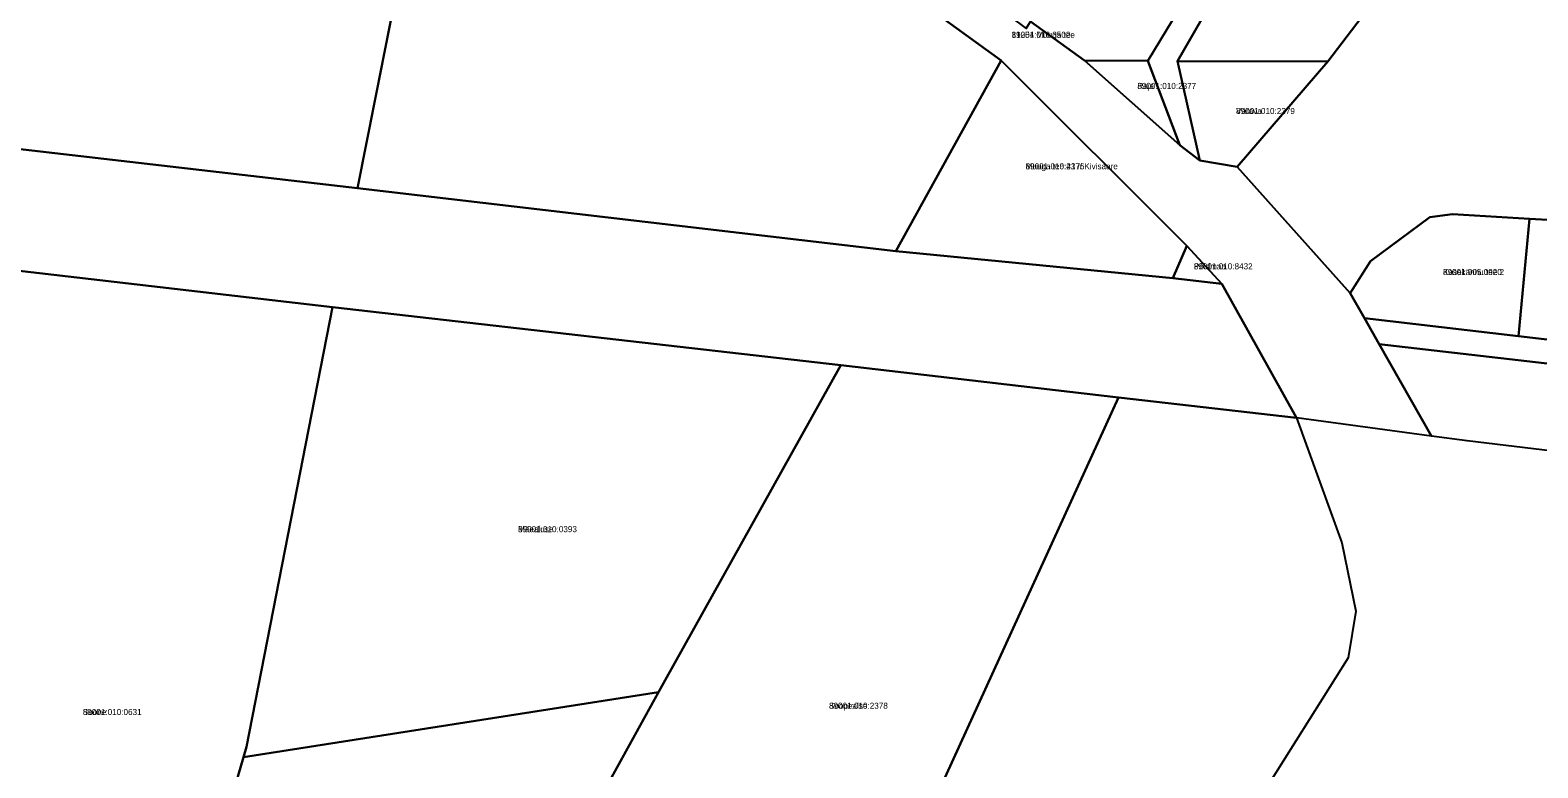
# Model space of a CAD drawing. Extents: x 526849 to 562296, y 6591741 to 6618546.
# Drawn here: x 552468.8 to 552840.5, y 6594464.3 to 6594646.1 of the extents above; entities that cross this region are included whole.
import ezdxf

# ---------------------------------------------------------------- set-up
doc = ezdxf.new("R2010")
doc.units = 0
for name, color, linetype in [('L_AADRESS', 7, 'Continuous'), ('PIIR', 7, 'Continuous'), ('TUNNUS', 7, 'Continuous')]:
    doc.layers.add(name, color=color, linetype=linetype)

msp = doc.modelspace()

# ---------------------------------------------------------------- linework, layer by layer
at = {"layer": 'PIIR'}
for points in [[(552539.78, 6594738.66), (552574.06, 6594730.93), (552549.46, 6594607.16), (552420.8, 6594622.07), (552420.91, 6594658.07), (552420.99, 6594692.85), (552421.08, 6594719.82), (552421.24, 6594765.19), (552421.3, 6594801.61), (552421.3, 6594807.82)], [(552574.91, 6594735.21), (552585.77, 6594742.38), (552612.58, 6594722.4), (552714.38, 6594646.49), (552715.41, 6594648.23), (552728.76, 6594638.61), (552752.21, 6594617.73), (552757.17, 6594613.98), (552766.39, 6594612.39), (552794.27, 6594581.25), (552797.75, 6594575.13), (552801.4, 6594568.75), (552814.3, 6594546.07), (552781.04, 6594550.55), (552762.62, 6594583.55), (552753.94, 6594592.93), (552708.2, 6594638.67)], [(552708.2, 6594638.67), (552682.21, 6594591.64), (552549.46, 6594607.16), (552574.91, 6594735.21)], [(552751.67, 6594638.48), (552757.17, 6594613.98), (552752.21, 6594617.73), (552744.35, 6594638.52), (552757.94, 6594661), (552772.88, 6594686.36), (552784.96, 6594708.3), (552788.27, 6594717.68), (552795.9, 6594714.45), (552795.96, 6594710.29), (552793.5, 6594705.73), (552790.48, 6594705.46), (552782.7, 6594691.77), (552769.42, 6594669.35)], [(552728.76, 6594638.61), (552715.41, 6594648.23), (552717.73, 6594652.03), (552733.1, 6594677.22), (552740.26, 6594673.47), (552739.86, 6594672.79), (552757.94, 6594661), (552744.35, 6594638.52)], [(552785.07, 6594658.11), (552796.93, 6594649.12), (552788.72, 6594638.39), (552751.67, 6594638.48), (552769.42, 6594669.35), (552779.43, 6594662.23)], [(552708.2, 6594638.67), (552753.94, 6594592.93), (552750.51, 6594584.96), (552682.21, 6594591.64)], [(552728.76, 6594638.61), (552744.35, 6594638.52), (552752.21, 6594617.73)], [(552751.67, 6594638.48), (552788.72, 6594638.39), (552766.39, 6594612.39), (552757.17, 6594613.98)], [(552819.5, 6594600.78), (552838.49, 6594599.64), (552835.77, 6594570.7), (552797.75, 6594575.13), (552794.27, 6594581.25), (552799.22, 6594589.19), (552813.91, 6594599.98)], [(552835.77, 6594570.7), (552838.49, 6594599.64), (552844.44, 6594599.28), (552865.29, 6594598.23), (552861.04, 6594567.74)], [(552543.32, 6594577.83), (552522.13, 6594469.41), (552521.4, 6594466.9), (552501.84, 6594399.66), (552493.81, 6594362.41), (552420.19, 6594406.34), (552420.71, 6594592.04)], [(552762.62, 6594583.55), (552750.51, 6594584.96), (552753.94, 6594592.93)], [(552543.32, 6594577.83), (552668.67, 6594563.53), (552624.89, 6594485.11), (552623.68, 6594482.91), (552521.4, 6594466.9), (552522.13, 6594469.41)], [(552910.87, 6594559.43), (552910.6, 6594556.17), (552801.4, 6594568.75), (552797.75, 6594575.13), (552835.77, 6594570.7), (552861.04, 6594567.74), (552885.34, 6594564.91), (552907.1, 6594562.37), (552906.63, 6594559.8)], [(552668.67, 6594563.53), (552737.1, 6594555.6), (552657.03, 6594380.3), (552594.38, 6594429.64), (552624.89, 6594485.11)], [(552657.03, 6594380.3), (552737.1, 6594555.6), (552781.04, 6594550.55), (552792.17, 6594519.71), (552795.61, 6594502.88), (552793.72, 6594491.36), (552745.65, 6594415), (552710.18, 6594338.44)], [(552594.38, 6594429.64), (552657.03, 6594380.3), (552710.18, 6594338.44), (552676.63, 6594279.98), (552501.84, 6594399.66), (552521.4, 6594466.9), (552623.68, 6594482.91)]]:
    msp.add_lwpolyline(points, close=True, dxfattribs=at)
for points in [[(552844.44, 6594599.28), (552838.49, 6594599.64), (552819.5, 6594600.78), (552813.91, 6594599.98), (552799.22, 6594589.19), (552794.27, 6594581.25), (552766.39, 6594612.39), (552788.72, 6594638.39), (552796.93, 6594649.12), (552813.53, 6594669.63), (552815.17, 6594672.46), (552832.32, 6594685.91), (552851.59, 6594707.77)], [(552420.8, 6594622.07), (552549.46, 6594607.16), (552682.21, 6594591.64), (552750.51, 6594584.96), (552762.62, 6594583.55), (552781.04, 6594550.55), (552737.1, 6594555.6), (552668.67, 6594563.53), (552543.32, 6594577.83), (552420.71, 6594592.04)], [(553229.16, 6594495.91), (552823.08, 6594544.89), (552814.3, 6594546.07), (552801.4, 6594568.75), (552910.6, 6594556.17), (552928.98, 6594554.04), (552951.64, 6594551.4), (552970.64, 6594549.18), (552990.22, 6594546.95), (553025.25, 6594542.95), (553040.9, 6594541.17), (553068.51, 6594538.02), (553088.36, 6594535.7), (553107.29, 6594533.48), (553128.91, 6594530.96), (553148.36, 6594528.65), (553168.4, 6594526.26)]]:
    msp.add_lwpolyline(points, dxfattribs=at)

# ---------------------------------------------------------------- texts
at = {"layer": 'L_AADRESS'}
for s, p in [('11254 Muuga tee', (552710.75, 6594644.23)), ('Raja', (552741.77, 6594631.62)), ('Värava', (552766.1, 6594625.44)), ('Muuga tee 41 // Kivisaare', (552714.21, 6594611.82)), ('Põldmaa', (552755.69, 6594587.15)), ('Kasekännu tee 2', (552817.13, 6594585.74)), ('Mäealuse', (552589.08, 6594522.36)), ('Soopealse', (552665.74, 6594478.83)), ('Soone', (552481.75, 6594477.28))]:
    msp.add_text(s, height=1.5, dxfattribs=at).set_placement(p)
at = {"layer": 'TUNNUS'}
for s, p in [('89001:010:3502', (552710.75, 6594644.23)), ('89001:010:2377', (552741.77, 6594631.62)), ('89001:010:2379', (552766.1, 6594625.44)), ('89001:010:2376', (552714.21, 6594611.82)), ('89001:010:8432', (552755.69, 6594587.15)), ('89001:005:0920', (552817.13, 6594585.74)), ('89001:010:0393', (552589.08, 6594522.36)), ('89001:010:2378', (552665.74, 6594478.83)), ('89001:010:0631', (552481.75, 6594477.28))]:
    msp.add_text(s, height=1.5, dxfattribs=at).set_placement(p)

doc.saveas('drawing.dxf')
